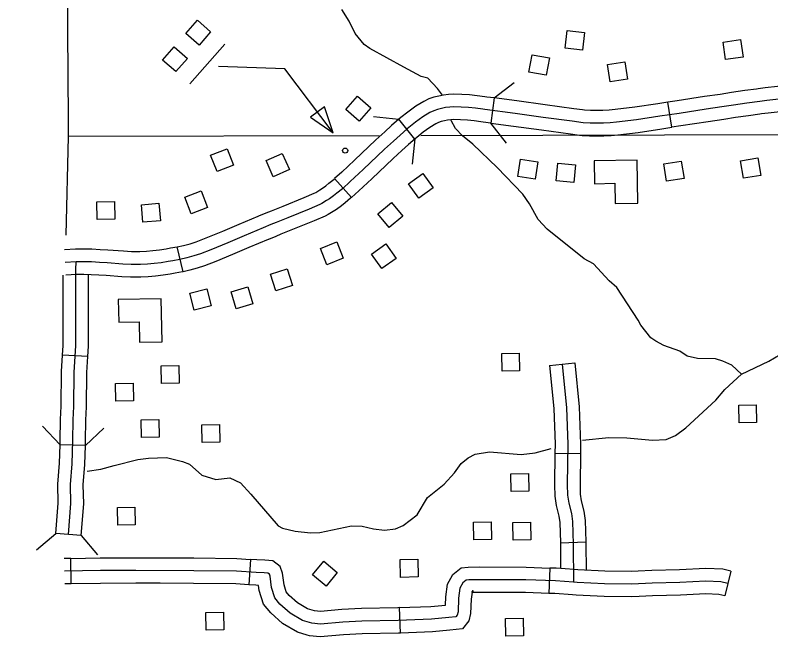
# Model space of a CAD drawing. Extents: x -19 to 366, y -4 to 359.
# Drawn here: x 133.386 to 134.232, y 193.481 to 194.181 of the extents above; entities that cross this region are included whole.
import ezdxf

# ---------------------------------------------------------------- set-up
doc = ezdxf.new("R2010")
doc.units = 0
for name, color, linetype in [('10', 7, 'Continuous'), ('21', 7, 'Continuous'), ('R_Alt Surface', 7, 'Continuous'), ('R_Axis Annot', 7, 'Continuous'), ('R_ROW', 7, 'Continuous'), ('R_ROW Annot', 7, 'Continuous'), ('R_Temp Easement', 7, 'Continuous'), ('R_Vert Alg Annot', 7, 'Continuous'), ('Sheet Fence', 7, 'Continuous')]:
    doc.layers.add(name, color=color, linetype=linetype)

msp = doc.modelspace()

# ---------------------------------------------------------------- linework, layer by layer
at = {"layer": '10'}
for points in [[(134.08191, 194.01855), (134.03381, 194.0176), (134.03431, 193.99222), (134.05707, 193.99267), (134.05752, 193.96995), (134.08286, 193.97045)], [(133.54966, 193.86362), (133.50156, 193.86267), (133.50207, 193.83729), (133.52483, 193.83774), (133.52528, 193.81502), (133.55062, 193.81552)]]:
    msp.add_lwpolyline(points, close=True, dxfattribs=at)
at = {"layer": '21'}
for points in [[(133.60488, 194.16206), (133.59191, 194.14722), (133.57702, 194.16023), (133.59, 194.17507)], [(134.02089, 194.1415), (134.0013, 194.14372), (134.00353, 194.16337), (134.02312, 194.16115)], [(134.17806, 194.15051), (134.19756, 194.15343), (134.20048, 194.13387), (134.18098, 194.13096)], [(133.57893, 194.13238), (133.56596, 194.11754), (133.55107, 194.13055), (133.56405, 194.14539)], [(133.9803, 194.11343), (133.96091, 194.11697), (133.96446, 194.13642), (133.98385, 194.13288)], [(134.04885, 194.12569), (134.06834, 194.12866), (134.07132, 194.10911), (134.05183, 194.10614)], [(133.78397, 194.07704), (133.77099, 194.06219), (133.75611, 194.07521), (133.76908, 194.09005)], [(133.73215, 194.07812), (133.71673, 194.06649), (133.74189, 194.04917)], [(133.60491, 194.0241), (133.62324, 194.03133), (133.6305, 194.01294), (133.61217, 194.00571)], [(133.67495, 193.99997), (133.66698, 194.01801), (133.68507, 194.02599), (133.69303, 194.00796)], [(133.9515, 194.01971), (133.97099, 194.01676), (133.96802, 193.99721), (133.94853, 194.00016)], [(134.19761, 194.01787), (134.21707, 194.02104), (134.22025, 194.00153), (134.2008, 193.99835)], [(133.99144, 193.99541), (133.99331, 194.01504), (134.013, 194.01315), (134.01112, 193.99353)], [(134.11193, 194.01452), (134.13141, 194.01754), (134.13444, 193.998), (134.11496, 193.99498)], [(133.82626, 193.99219), (133.8423, 194.00365), (133.85379, 193.98756), (133.83775, 193.9761)], [(133.57595, 193.97715), (133.59439, 193.98411), (133.60137, 193.96561), (133.58292, 193.95865)], [(133.49771, 193.95241), (133.478, 193.95202), (133.47761, 193.97179), (133.49732, 193.97218)], [(133.52742, 193.96875), (133.54706, 193.97044), (133.54875, 193.95074), (133.52911, 193.94905)], [(133.8072, 193.9711), (133.81986, 193.95599), (133.80471, 193.94329), (133.79204, 193.9584)], [(133.75324, 193.90875), (133.73491, 193.90149), (133.72764, 193.91988), (133.74597, 193.92713)], [(133.78479, 193.91336), (133.80085, 193.92479), (133.81232, 193.90869), (133.79626, 193.89725)], [(133.67175, 193.8911), (133.6905, 193.89717), (133.69659, 193.87836), (133.67784, 193.87229)], [(133.60076, 193.87469), (133.60565, 193.85559), (133.5865, 193.85069), (133.5816, 193.86978)], [(133.62773, 193.87124), (133.64666, 193.87676), (133.65219, 193.85777), (133.63327, 193.85226)], [(133.95056, 193.78306), (133.93085, 193.78267), (133.93046, 193.80244), (133.95017, 193.80283)], [(133.56966, 193.76911), (133.54995, 193.76872), (133.54956, 193.78849), (133.56927, 193.78888)], [(133.51853, 193.74946), (133.49882, 193.74907), (133.49843, 193.76884), (133.51814, 193.76923)], [(134.21567, 193.72527), (134.19596, 193.72488), (134.19557, 193.74465), (134.21528, 193.74504)], [(133.54726, 193.70883), (133.52755, 193.70844), (133.52716, 193.7282), (133.54686, 193.7286)], [(133.61508, 193.70312), (133.59537, 193.70273), (133.59498, 193.72249), (133.61469, 193.72289)], [(133.96094, 193.64843), (133.94123, 193.64803), (133.94084, 193.6678), (133.96055, 193.66819)], [(133.52061, 193.61082), (133.5009, 193.61043), (133.50051, 193.6302), (133.52022, 193.63059)], [(133.91893, 193.59422), (133.89922, 193.59383), (133.89883, 193.6136), (133.91854, 193.61399)], [(133.96313, 193.5941), (133.94342, 193.59371), (133.94303, 193.61347), (133.96274, 193.61387)], [(133.83709, 193.55238), (133.81738, 193.55199), (133.81699, 193.57176), (133.8367, 193.57215)], [(133.73146, 193.57), (133.7466, 193.55738), (133.73395, 193.54219), (133.7188, 193.55481)], [(133.61957, 193.49328), (133.59987, 193.49289), (133.59947, 193.51266), (133.61918, 193.51305)], [(133.95476, 193.48654), (133.93505, 193.48615), (133.93466, 193.50591), (133.95437, 193.50631)]]:
    msp.add_lwpolyline(points, close=True, dxfattribs=at)
for points in [[(133.58169, 194.10378), (133.62061, 194.14831)], [(133.74189, 194.04917), (133.68793, 194.12071), (133.61374, 194.12341)]]:
    msp.add_lwpolyline(points, dxfattribs=at)
msp.add_circle((133.75538, 194.02919), 0.00284, dxfattribs=at)
at = {"layer": 'R_Alt Surface'}
msp.add_lwpolyline([(133.44708, 194.61269), (133.44412, 194.26386), (133.44543, 194.06385), (133.44556, 194.04499), (133.44286, 193.93475)], dxfattribs=at)
at = {"layer": 'R_Axis Annot'}
for points in [[(133.79342, 194.0458), (133.44556, 194.04499)], [(134.24906, 194.04685), (133.84004, 194.0459)]]:
    msp.add_lwpolyline(points, dxfattribs=at)
at = {"layer": 'R_ROW'}
for p, q in [((133.92188, 194.08809), (133.91831, 194.0599)), ((134.12066, 194.05526), (134.11644, 194.08336)), ((134.02096, 194.07486), (134.02096, 194.07486)), ((133.83316, 194.04215), (133.81554, 194.06443)), ((133.74348, 193.99792), (133.7626, 193.97691)), ((133.57406, 193.89378), (133.56756, 193.92144)), ((133.56756, 193.92144), (133.56756, 193.92144)), ((133.44875, 193.54479), (133.44833, 193.5732)), ((133.64942, 193.57195), (133.64757, 193.5436)), ((133.98427, 193.56238), (133.98332, 193.53399)), ((134.18682, 193.55877), (134.17991, 193.53121)), ((133.87352, 193.5509), (133.87352, 193.5509)), ((133.81733, 193.48972), (133.81628, 193.51811))]:
    msp.add_line(p, q, dxfattribs=at)
for points in [[(134.31612, 194.10717), (134.31536, 194.10712), (134.28508, 194.10467), (134.26826, 194.10338), (134.26133, 194.10289), (134.25227, 194.10225), (134.23896, 194.10098), (134.22524, 194.09933), (134.21752, 194.09838), (134.21557, 194.09812)], [(134.21557, 194.09812), (134.20261, 194.09638), (134.18769, 194.09417), (134.17477, 194.0921), (134.15722, 194.08962), (134.1267, 194.0849), (134.11644, 194.08336)], [(134.24048, 194.08685), (134.22695, 194.08523), (134.21933, 194.08429), (134.20459, 194.08231), (134.18985, 194.08013), (134.17689, 194.07805), (134.15929, 194.07557), (134.12884, 194.07086), (134.10738, 194.06763), (134.08128, 194.0637), (134.05893, 194.06103), (134.05175, 194.06034), (134.04426, 194.05991), (134.03675, 194.05979), (134.02926, 194.05997), (134.02179, 194.06045), (134.00936, 194.06199), (133.97699, 194.06637), (133.94552, 194.07077), (133.91174, 194.07505), (133.90934, 194.07544), (133.9013, 194.07654), (133.89322, 194.07735), (133.88513, 194.07787), (133.87686, 194.0781), (133.87227, 194.07783), (133.86772, 194.07726), (133.8632, 194.07639), (133.85875, 194.07522), (133.85442, 194.07377), (133.85005, 194.07171), (133.84221, 194.067), (133.83403, 194.06095), (133.82461, 194.0535), (133.81672, 194.04662), (133.80927, 194.03983), (133.79941, 194.03079), (133.77544, 194.00807), (133.76113, 193.99477), (133.75221, 193.98665), (133.74622, 193.98175), (133.74243, 193.97867), (133.73772, 193.97521), (133.73447, 193.97326), (133.72935, 193.97011), (133.72688, 193.96885), (133.715, 193.96362), (133.69125, 193.95402), (133.67824, 193.94883), (133.67234, 193.94646), (133.66371, 193.94283), (133.64226, 193.93381), (133.62395, 193.92611), (133.60526, 193.91835), (133.5935, 193.91386), (133.5859, 193.91147), (133.57822, 193.90935), (133.57046, 193.90753), (133.56264, 193.90599), (133.55732, 193.90514), (133.54961, 193.90389), (133.54187, 193.90294), (133.53407, 193.90228), (133.52627, 193.90192), (133.52388, 193.90186), (133.52111, 193.90187), (133.51587, 193.90196), (133.5065, 193.9024), (133.48903, 193.90367), (133.48046, 193.90423), (133.47169, 193.90466), (133.46287, 193.90481), (133.4543, 193.90468)], [(133.92188, 194.08809), (133.91377, 194.08911), (133.91144, 194.08949), (133.90297, 194.09065), (133.89439, 194.09151), (133.88578, 194.09207), (133.87663, 194.09232), (133.87097, 194.09198), (133.86549, 194.0913), (133.86004, 194.09025), (133.85469, 194.08884), (133.84912, 194.08697), (133.84335, 194.08426), (133.83431, 194.07882), (133.8254, 194.07223), (133.81782, 194.06624)], [(134.02096, 194.07486), (134.01118, 194.07607), (133.97893, 194.08044), (133.9474, 194.08485), (133.92188, 194.08809)], [(134.11644, 194.08336), (134.10527, 194.08168), (134.07938, 194.07778), (134.05741, 194.07515), (134.05067, 194.0745), (134.04374, 194.07411), (134.03681, 194.074), (134.02989, 194.07416), (134.02312, 194.0746), (134.02096, 194.07486)], [(134.31795, 194.07882), (134.31742, 194.07879), (134.28731, 194.07634), (134.27035, 194.07504), (134.26333, 194.07455), (134.25461, 194.07393), (134.242, 194.07273), (134.22867, 194.07113), (134.22115, 194.0702), (134.21934, 194.06996)], [(134.21934, 194.06996), (134.20657, 194.06825), (134.19202, 194.06609), (134.17901, 194.064), (134.16137, 194.06152), (134.13098, 194.05681), (134.12066, 194.05526)], [(133.81782, 194.06624), (133.81554, 194.06443), (133.80727, 194.05722), (133.79969, 194.05031), (133.78973, 194.04118), (133.76572, 194.01843), (133.75151, 194.00523), (133.74348, 193.99792)], [(133.91831, 194.0599), (133.90971, 194.06099), (133.90724, 194.06139), (133.89963, 194.06243), (133.89205, 194.06319), (133.88448, 194.06368), (133.87708, 194.06388), (133.87357, 194.06368), (133.86994, 194.06322), (133.86635, 194.06253), (133.86282, 194.0616), (133.85971, 194.06056), (133.85675, 194.05917), (133.85011, 194.05518), (133.84266, 194.04966), (133.83545, 194.04396)], [(133.91831, 194.0599), (133.94365, 194.05669), (133.97505, 194.0523), (134.00753, 194.0479), (134.01747, 194.04667)], [(134.01747, 194.04667), (134.02046, 194.0463), (134.02864, 194.04577), (134.0367, 194.04558), (134.04478, 194.04571), (134.05284, 194.04617), (134.06046, 194.04691), (134.08318, 194.04962), (134.10949, 194.05359), (134.12066, 194.05526)], [(133.83545, 194.04396), (133.83369, 194.04257), (133.82617, 194.03602), (133.81886, 194.02934), (133.80909, 194.0204), (133.78516, 193.99771), (133.77074, 193.98432), (133.7626, 193.97691)], [(133.65866, 193.95611), (133.66693, 193.9596), (133.67296, 193.96202), (133.68596, 193.96721), (133.70948, 193.97671), (133.72078, 193.98168), (133.72239, 193.98251), (133.72709, 193.9854), (133.72985, 193.98705), (133.73374, 193.98991), (133.73724, 193.99275), (133.74292, 193.99741), (133.74348, 193.99792)], [(133.7626, 193.97691), (133.76149, 193.9759), (133.7552, 193.97075), (133.75112, 193.96742), (133.74559, 193.96337), (133.74184, 193.96112), (133.73631, 193.95772), (133.73297, 193.95601), (133.72053, 193.95053), (133.69654, 193.94084), (133.68352, 193.93565), (133.67775, 193.93332), (133.66968, 193.92993)], [(133.56756, 193.92144), (133.57471, 193.92312), (133.58188, 193.92509), (133.58883, 193.92728), (133.6, 193.93155), (133.61848, 193.93921), (133.63676, 193.9469), (133.6582, 193.95592), (133.65866, 193.95611)], [(133.66968, 193.92993), (133.66922, 193.92973), (133.64777, 193.92071), (133.62942, 193.913), (133.61051, 193.90515), (133.59818, 193.90044), (133.58992, 193.89784), (133.58173, 193.89559), (133.57406, 193.89378)], [(133.47156, 193.91887), (133.46288, 193.91902), (133.45385, 193.91888), (133.44142, 193.91827)], [(133.56756, 193.92144), (133.56746, 193.92141), (133.56015, 193.91998), (133.55506, 193.91916), (133.54761, 193.91796), (133.5404, 193.91707), (133.53314, 193.91646), (133.52578, 193.91611), (133.52375, 193.91607), (133.52125, 193.91608), (133.51632, 193.91616), (133.50735, 193.91658), (133.49001, 193.91785), (133.48127, 193.91841), (133.47216, 193.91886), (133.47156, 193.91887)], [(133.4543, 193.90468), (133.44211, 193.90409)], [(133.57406, 193.89378), (133.57346, 193.89364), (133.56513, 193.892), (133.55957, 193.89111), (133.55161, 193.88983), (133.54334, 193.88881), (133.535, 193.8881), (133.52676, 193.88772), (133.52401, 193.88766), (133.52096, 193.88767), (133.51542, 193.88776), (133.50565, 193.88822), (133.48806, 193.8895), (133.47966, 193.89005), (133.47122, 193.89046), (133.47108, 193.89047)], [(133.47108, 193.89047), (133.46286, 193.8906), (133.45476, 193.89048), (133.44279, 193.8899)], [(133.44833, 193.5732), (133.4412, 193.5731)], [(133.44833, 193.5732), (133.48142, 193.57368), (133.52131, 193.57382), (133.54857, 193.57374)], [(133.54857, 193.57374), (133.5861, 193.57363), (133.63423, 193.57294), (133.64942, 193.57195)], [(133.72114, 193.51456), (133.71341, 193.51688), (133.70217, 193.52335), (133.69269, 193.53186), (133.68943, 193.53581), (133.68708, 193.54353), (133.68532, 193.55651), (133.68256, 193.56413), (133.67445, 193.57048), (133.66554, 193.57132), (133.65657, 193.57148), (133.64942, 193.57195)], [(133.87352, 193.5509), (133.87594, 193.55528), (133.88521, 193.56253), (133.89283, 193.56345), (133.90585, 193.56356), (133.95774, 193.56327), (133.98427, 193.56238)], [(134.08309, 193.55898), (134.07562, 193.55867), (134.04596, 193.55882), (134.01566, 193.56048), (134.01168, 193.56075), (133.99145, 193.56214), (133.98427, 193.56238)], [(134.18682, 193.55877), (134.17773, 193.56105), (134.15887, 193.56197), (134.12933, 193.56055), (134.09829, 193.55961), (134.08309, 193.55898)], [(134.0107, 193.54658), (133.99072, 193.54795), (133.95746, 193.54907), (133.90587, 193.54936), (133.89374, 193.54926), (133.89084, 193.54891), (133.88698, 193.54588), (133.88372, 193.53998), (133.88221, 193.52883), (133.88162, 193.5135), (133.88067, 193.50977), (133.87914, 193.50788), (133.87125, 193.50712), (133.85206, 193.50522), (133.81463, 193.50383), (133.77404, 193.50288), (133.7527, 193.50197), (133.72767, 193.49959), (133.71814, 193.50063), (133.70775, 193.50375), (133.69379, 193.51178), (133.6824, 193.522), (133.67667, 193.52896), (133.67315, 193.54048), (133.67145, 193.55311), (133.6706, 193.55546), (133.66897, 193.55673), (133.66474, 193.55713), (133.65598, 193.55729), (133.63367, 193.55874), (133.58597, 193.55943), (133.52131, 193.55961), (133.48155, 193.55948), (133.4414, 193.55889)], [(133.44874, 193.54479), (133.44161, 193.54469)], [(133.54849, 193.54533), (133.52131, 193.54541), (133.48168, 193.54528), (133.44875, 193.54479)], [(133.64757, 193.5436), (133.6331, 193.54454), (133.58585, 193.54523), (133.54849, 193.54533)], [(133.81628, 193.51811), (133.85109, 193.5194), (133.8677, 193.52104), (133.86804, 193.53006), (133.87, 193.54451), (133.87352, 193.5509)], [(134.18336, 193.54499), (134.17563, 193.54693), (134.15886, 193.54775), (134.12989, 193.54635), (134.0988, 193.54542), (134.07588, 193.54447), (134.04553, 193.54461), (134.01479, 193.5463), (134.0107, 193.54658)], [(133.71297, 193.48735), (133.70208, 193.49061), (133.68541, 193.50022), (133.67211, 193.51215), (133.66391, 193.52212), (133.65923, 193.53743), (133.65848, 193.54303), (133.65539, 193.54309), (133.64757, 193.5436)], [(133.8984, 193.53718), (133.89744, 193.53544), (133.89637, 193.52761), (133.89576, 193.51145), (133.89366, 193.50326), (133.88645, 193.49432), (133.87264, 193.49298), (133.85302, 193.49104), (133.81733, 193.48972)], [(133.98332, 193.53399), (133.95718, 193.53486), (133.90589, 193.53515), (133.89724, 193.53508), (133.8984, 193.53718)], [(134.08427, 193.5306), (134.07614, 193.53026), (134.04511, 193.53041), (134.01391, 193.53212), (134.00973, 193.53241), (133.99, 193.53377), (133.98332, 193.53399)], [(134.17991, 193.53121), (134.17353, 193.53281), (134.15886, 193.53353), (134.13045, 193.53216), (134.0993, 193.53122), (134.08427, 193.5306)], [(133.81628, 193.51811), (133.8142, 193.51803), (133.77357, 193.51707), (133.75173, 193.51615), (133.72776, 193.51387), (133.72097, 193.51461), (133.72114, 193.51456)], [(133.81733, 193.48972), (133.81506, 193.48963), (133.77451, 193.48868), (133.75368, 193.4878), (133.72758, 193.48532), (133.71531, 193.48664), (133.71297, 193.48735)]]:
    msp.add_lwpolyline(points, dxfattribs=at)
at = {"layer": 'R_ROW Annot'}
for p, q in [((133.46745, 193.79884), (133.43909, 193.80057)), ((133.98391, 193.78883), (134.01217, 193.79178)), ((133.46482, 193.69932), (133.43642, 193.7002)), ((133.99003, 193.69073), (134.01844, 193.69044)), ((133.46001, 193.59882), (133.43169, 193.60113)), ((133.99614, 193.59072), (134.02454, 193.59158))]:
    msp.add_line(p, q, dxfattribs=at)
for points in [[(133.44585, 193.59998), (133.44867, 193.63457), (133.44801, 193.65596), (133.44997, 193.67883), (133.45078, 193.70486), (133.45114, 193.72821), (133.45174, 193.74309), (133.45217, 193.78162), (133.45395, 193.81086), (133.45407, 193.85968), (133.45401, 193.89629), (133.4543, 193.90468)], [(133.43909, 193.80057), (133.43974, 193.81131), (133.43986, 193.85968), (133.43982, 193.88975)], [(133.46745, 193.79884), (133.46815, 193.81041), (133.46827, 193.85967), (133.46822, 193.89069)], [(133.43642, 193.7002), (133.43658, 193.70519), (133.43694, 193.72861), (133.43754, 193.74345), (133.43797, 193.78213), (133.43909, 193.80057)], [(133.46482, 193.69932), (133.46498, 193.70452), (133.46534, 193.72782), (133.46594, 193.74273), (133.46637, 193.78111), (133.46745, 193.79884)], [(133.99804, 193.7903), (134.00312, 193.74162), (134.00434, 193.70095), (134.00388, 193.65572), (134.00423, 193.64397), (134.00542, 193.63496), (134.00847, 193.6233), (134.00964, 193.61429), (134.0104, 193.58899), (134.0107, 193.54658)], [(134.01217, 193.79178), (134.01731, 193.74257), (134.01855, 193.70109), (134.01844, 193.69044)], [(133.98391, 193.78883), (133.98894, 193.74067), (133.99014, 193.70081), (133.99003, 193.69073)], [(133.43169, 193.60113), (133.43445, 193.63493), (133.43378, 193.65635), (133.43579, 193.67966), (133.43642, 193.7002)], [(133.46001, 193.59882), (133.46289, 193.63421), (133.46223, 193.65557), (133.46416, 193.678), (133.46482, 193.69932)], [(133.99003, 193.69073), (133.98967, 193.65558), (133.99005, 193.64282), (133.99146, 193.63222), (133.9945, 193.62058), (133.99547, 193.61316), (133.99614, 193.59072)], [(134.01844, 193.69044), (134.01808, 193.65586), (134.01841, 193.64512), (134.01939, 193.63771), (134.02244, 193.62602), (134.02382, 193.61542), (134.02454, 193.59158)], [(133.99614, 193.59072), (133.9962, 193.58872), (133.99639, 193.5618)], [(134.02454, 193.59158), (134.02461, 193.58925), (134.02481, 193.55998)]]:
    msp.add_lwpolyline(points, dxfattribs=at)
at = {"layer": 'R_Temp Easement'}
for points in [[(133.86421, 194.09083), (133.86425, 194.09138), (133.85881, 194.09872), (133.84797, 194.11028), (133.84029, 194.11228), (133.82086, 194.12265), (133.78278, 194.1434), (133.77667, 194.14787), (133.76667, 194.16026), (133.75969, 194.17382), (133.75158, 194.18699)], [(134.19875, 193.77903), (134.18788, 193.78945), (134.17799, 193.79388), (134.16964, 193.79643), (134.14959, 193.79655), (134.13783, 193.79943), (134.12982, 193.80502), (134.11196, 193.81124), (134.10282, 193.81605), (134.09748, 193.81977), (134.08595, 193.83404), (134.08323, 193.83969), (134.0593, 193.87617), (134.05051, 193.88364), (134.03324, 193.90276), (134.02258, 193.90831), (133.9813, 193.94153), (133.97133, 193.95203), (133.96165, 193.96973), (133.95394, 193.98062), (133.92557, 194.01022), (133.898, 194.03641), (133.88654, 194.04575), (133.87869, 194.05388), (133.87399, 194.06292)], [(134.021, 193.70526), (134.05046, 193.70821), (134.0705, 193.70802), (134.09926, 193.70527), (134.11437, 193.70618), (134.12492, 193.71045), (134.13655, 193.71929), (134.16991, 193.74994), (134.18, 193.76217), (134.19875, 193.77903), (134.22923, 193.79373), (134.24201, 193.80106), (134.25256, 193.80534), (134.26238, 193.80619), (134.2726, 193.80477), (134.28015, 193.80561), (134.28193, 193.80611)], [(133.46675, 193.67073), (133.48207, 193.67288), (133.49693, 193.677), (133.52333, 193.6837), (133.53541, 193.68533), (133.55544, 193.68591), (133.57325, 193.68154), (133.58121, 193.67858), (133.59494, 193.66621), (133.61086, 193.66144), (133.62635, 193.6631), (133.63812, 193.65753), (133.64995, 193.64514), (133.68053, 193.60943), (133.68509, 193.60682), (133.69949, 193.60355), (133.71652, 193.60182), (133.7271, 193.6023), (133.76257, 193.60948), (133.77429, 193.60921), (133.78717, 193.60631), (133.79928, 193.60491), (133.81174, 193.60617), (133.8204, 193.61004), (133.83579, 193.62195), (133.84733, 193.64139), (133.86609, 193.65636), (133.87769, 193.66898), (133.88515, 193.67929), (133.89303, 193.68581), (133.90093, 193.68968), (133.91678, 193.69249), (133.95235, 193.68943), (133.96783, 193.69109), (133.98587, 193.6959)]]:
    msp.add_lwpolyline(points, dxfattribs=at)
at = {"layer": 'R_Vert Alg Annot'}
for points in [[(133.92188, 194.08809), (133.94433, 194.10549)], [(133.78713, 194.06723), (133.81539, 194.06431)], [(133.93571, 194.03745), (133.91831, 194.0599)], [(133.83331, 194.04227), (133.83039, 194.01401)], [(133.43642, 193.7002), (133.41697, 193.7209)], [(133.48552, 193.71878), (133.46482, 193.69932)], [(133.41004, 193.58275), (133.43169, 193.60113)], [(133.46001, 193.59882), (133.47839, 193.57717)]]:
    msp.add_lwpolyline(points, dxfattribs=at)
at = {"layer": 'Sheet Fence'}
for points in [[(139.44064, 1.53154), (139.25106, 10.14733), (139.06082, 18.76327), (138.86992, 27.37935), (138.67836, 35.99557), (138.48613, 44.61194), (138.29325, 53.22845), (138.09971, 61.84511), (137.9055, 70.46191), (137.71065, 79.07885), (137.51513, 87.69595), (137.31896, 96.31318), (137.12214, 104.93057), (136.92466, 113.54809), (136.72653, 122.16577), (136.52775, 130.78359), (136.32832, 139.40156), (136.12824, 148.01968), (135.9275, 156.63794), (135.72612, 165.25636), (135.5241, 173.87492), (135.32143, 182.49362), (135.11811, 191.11248), (134.91415, 199.73149), (134.70954, 208.35064), (134.50429, 216.96995), (134.2984, 225.5894), (134.09187, 234.209), (133.8847, 242.82876), (133.6769, 251.44866), (133.46845, 260.06872), (133.25937, 268.68892), (133.04965, 277.30928), (132.8393, 285.92978), (132.62831, 294.55044), (132.41669, 303.17125), (132.20444, 311.79221), (131.99156, 320.41333), (131.77805, 329.0346), (131.56391, 337.65601), (131.34914, 346.27759)], [(0, 189.51617), (7.11214, 189.52059), (14.22427, 189.53386), (21.33637, 189.55597), (28.44845, 189.58693), (35.56048, 189.62672), (42.67245, 189.67537), (49.78436, 189.73285), (56.89619, 189.79918), (64.00793, 189.87436), (71.11958, 189.95838), (78.23111, 190.05124), (85.34253, 190.15294), (92.45381, 190.26349), (99.56495, 190.38288), (106.67593, 190.51112), (113.78675, 190.6482), (120.89739, 190.79412), (128.00785, 190.94888), (135.11811, 191.11248), (142.22816, 191.28493), (149.33799, 191.46621), (156.44759, 191.65634), (163.55694, 191.85531), (170.66605, 192.06312), (177.77489, 192.27977), (184.88345, 192.50526), (191.99173, 192.73959), (199.09971, 192.98276), (206.20739, 193.23477), (213.31474, 193.49561), (220.42177, 193.7653), (227.52845, 194.04382), (234.63479, 194.33118), (241.74076, 194.62738), (248.84635, 194.93241), (255.95157, 195.24628), (263.05638, 195.56898), (270.16079, 195.90052), (277.26478, 196.24089), (284.36834, 196.5901), (291.47147, 196.94814), (298.57414, 197.31501), (305.67635, 197.69072), (312.77809, 198.07525), (319.87934, 198.46862), (326.9801, 198.87082), (334.08035, 199.28185), (341.18009, 199.7017)]]:
    msp.add_spline(points, degree=3, dxfattribs=at)

doc.saveas('drawing.dxf')
